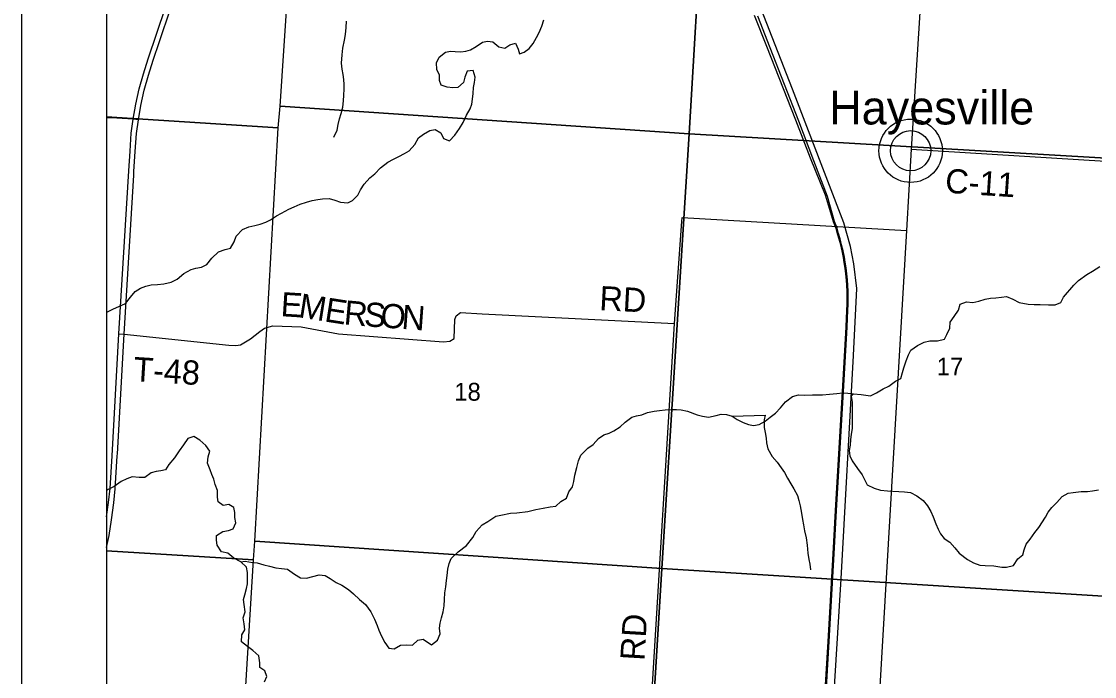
# Model space of a CAD drawing. Extents: x 0 to 42.5, y 0 to 22.
# Drawn here: x 2 to 3.26, y 17.385 to 18.155 of the extents above; entities that cross this region are included whole.
import ezdxf

# ---------------------------------------------------------------- set-up
doc = ezdxf.new("R2010")
doc.units = 0
for name, color, linetype in [('GM_X_County_Road', 7, 'Continuous'), ('GM_X_County_Road_Text', 7, 'Continuous'), ('GM_X_Interchange_Ramps', 7, 'Continuous'), ('GM_X_Minor_River', 7, 'Continuous'), ('GM_X_Rail_Line', 7, 'Continuous'), ('GM_X_Section', 7, 'Continuous'), ('GM_X_Section_Text', 7, 'Continuous'), ('GM_X_Township_Road', 7, 'Continuous'), ('GM_X_Township_Road_Text', 7, 'Continuous'), ('GM_X_Unincorporated', 7, 'Continuous'), ('GM_X_Unincorporated_Location', 7, 'Continuous'), ('GM_X_Unincorporated_Text', 7, 'Continuous'), ('GM_X_US_Route', 7, 'Continuous'), ('SH_Cut_Line', 7, 'Continuous'), ('SH_Data', 7, 'Continuous')]:
    doc.layers.add(name, color=color, linetype=linetype)

msp = doc.modelspace()

# ---------------------------------------------------------------- linework, layer by layer
at = {"layer": 'GM_X_County_Road'}
for points in [[(3.112, 18.9828), (3.1092, 18.9765), (3.1053, 18.9587), (3.1014, 18.9217), (3.0968, 18.8645), (3.095, 18.8235), (3.0921, 18.7846), (3.0901, 18.7696), (3.0835, 18.7452), (3.072, 18.7014), (3.0592, 18.6542), (3.0522, 18.6275), (3.0485, 18.6149), (3.0471, 18.6088), (3.049, 18.6), (3.0746, 18.5279), (3.0764, 18.5212), (3.0765, 18.5181), (3.0767, 18.511), (3.0446, 18.0046)], [(3.0446, 18.0046), (3.039, 17.909), (3.0079, 17.3736), (3.007, 17.3571), (3.0082, 17.3435), (3.0108, 17.3349), (3.0166, 17.3248), (3.1262, 17.2079), (3.1288, 17.2053), (3.1325, 17.1958), (3.2557, 16.7571), (3.257, 16.7491), (3.2586, 16.7395)], [(3.0446, 18.0046), (3.3043, 17.9885), (3.3279, 17.987), (3.6797, 17.5605), (3.6891, 17.5481), (3.7217, 17.4484), (3.7336, 17.4084), (3.7356, 17.4035), (3.7422, 17.394), (3.9787, 17.1521), (3.993, 17.1395), (4.0273, 17.1197), (4.1403, 17.0641), (4.1781, 17.0488), (4.3078, 17.0039), (4.3411, 16.9928), (4.3916, 16.9605)]]:
    msp.add_lwpolyline(points, dxfattribs=at)
at = {"layer": 'GM_X_Interchange_Ramps'}
msp.add_lwpolyline([(3.3708, 18.9861), (3.12, 19.001), (2.9496, 19.012), (2.741, 19.0247), (2.6729, 19.0297), (2.6231, 19.0318), (2.5272, 19.0385), (2.4885, 19.0403), (2.4656, 19.0429), (2.4593, 19.0431), (2.3672, 19.046), (2.1, 19.059), (2.1, 16.0076)], dxfattribs=at)
at = {"layer": 'GM_X_Minor_River'}
for points in [[(2.3669, 18.0186), (2.3705, 18.0267), (2.3717, 18.0337), (2.3734, 18.0402), (2.3754, 18.0465), (2.3771, 18.0539), (2.3779, 18.0615), (2.3784, 18.0679), (2.3788, 18.0751), (2.3788, 18.0806), (2.3786, 18.0862), (2.3777, 18.0924), (2.3766, 18.0985), (2.3759, 18.1054), (2.3764, 18.1154), (2.3774, 18.123), (2.3793, 18.1325), (2.3805, 18.1394), (2.3813, 18.1475), (2.3817, 18.1549)], [(2.4662, 18.0178), (2.4721, 18.0223), (2.4793, 18.0264), (2.4855, 18.0277), (2.4925, 18.0239), (2.4953, 18.017), (2.5025, 18.0145), (2.5088, 18.0211), (2.5142, 18.029), (2.5186, 18.0357), (2.5226, 18.0444), (2.5266, 18.052), (2.5289, 18.0576), (2.5297, 18.0633), (2.5301, 18.0698), (2.5307, 18.0768), (2.5317, 18.0827), (2.5325, 18.0892), (2.5301, 18.0968), (2.5233, 18.0963), (2.5204, 18.0891), (2.5188, 18.0828), (2.5122, 18.0771), (2.5063, 18.0766), (2.4997, 18.0772), (2.4927, 18.0797), (2.4908, 18.0854), (2.4907, 18.0915), (2.4877, 18.0982), (2.4873, 18.106), (2.4902, 18.1126), (2.4978, 18.1183), (2.5035, 18.1198), (2.509, 18.1193), (2.516, 18.1189), (2.5215, 18.1198), (2.527, 18.1211), (2.5339, 18.1251), (2.5413, 18.1304), (2.547, 18.1315), (2.5534, 18.1305), (2.5606, 18.1247), (2.5674, 18.123), (2.5733, 18.1269), (2.5798, 18.129), (2.5831, 18.1219), (2.5848, 18.1164), (2.5903, 18.1183), (2.596, 18.1228), (2.6008, 18.1286), (2.6048, 18.1358), (2.6077, 18.1415), (2.611, 18.1491), (2.6133, 18.1563)], [(2.1, 17.813), (2.1011, 17.8135), (2.1081, 17.8169), (2.1144, 17.8199), (2.122, 17.8234), (2.1279, 17.8308), (2.1335, 17.8376), (2.1396, 17.8414), (2.1462, 17.8436), (2.1521, 17.8451), (2.1599, 17.8458), (2.1671, 17.8465), (2.1756, 17.8484), (2.1828, 17.8519), (2.1908, 17.8585), (2.1994, 17.8632), (2.2049, 17.8649), (2.2113, 17.8662), (2.2178, 17.869), (2.2233, 17.8766), (2.2315, 17.8839), (2.2391, 17.8869), (2.2456, 17.8884), (2.2498, 17.8958), (2.2521, 17.9026), (2.2595, 17.9102), (2.2668, 17.9134), (2.274, 17.915), (2.2804, 17.9165), (2.2869, 17.9187), (2.2924, 17.9216), (2.2996, 17.9261), (2.3053, 17.9296), (2.3137, 17.934), (2.32, 17.9368), (2.3272, 17.9398), (2.3346, 17.9424), (2.3414, 17.9444), (2.3479, 17.9453), (2.3535, 17.9462), (2.3613, 17.9468), (2.3678, 17.9448), (2.3746, 17.9423), (2.3831, 17.9415), (2.3886, 17.9443), (2.3949, 17.9504), (2.398, 17.9568), (2.4022, 17.9636), (2.409, 17.971), (2.4149, 17.9757), (2.4214, 17.9827), (2.4302, 17.9893), (2.4366, 17.9929), (2.4431, 17.996), (2.4497, 17.9996), (2.4553, 18.0026), (2.4618, 18.0102), (2.4662, 18.0178)], [(2.8344, 17.691), (2.8403, 17.6873), (2.8473, 17.6835), (2.8537, 17.6814), (2.8594, 17.6802), (2.8662, 17.6813), (2.8732, 17.6852), (2.8788, 17.6898), (2.8852, 17.6945), (2.8911, 17.7009), (2.8969, 17.7079), (2.9052, 17.7143), (2.9123, 17.7162), (2.9198, 17.7157), (2.9287, 17.7159), (2.9405, 17.7162), (2.9485, 17.7169), (2.9574, 17.7178), (2.964, 17.7183), (2.9701, 17.7181), (2.9769, 17.7173), (2.9858, 17.7163), (2.9968, 17.7149), (3.0038, 17.7184), (3.0118, 17.7231), (3.0184, 17.7261), (3.0262, 17.7322), (3.0325, 17.7352), (3.0344, 17.7424), (3.036, 17.7479), (3.0387, 17.756), (3.0412, 17.763), (3.0443, 17.7687), (3.0519, 17.7742), (3.0599, 17.7781), (3.0663, 17.7794), (3.0754, 17.7794), (3.0836, 17.7814), (3.0863, 17.7869), (3.0897, 17.7943), (3.0903, 17.8013), (3.0949, 17.8081), (3.1001, 17.8155), (3.1022, 17.8227), (3.1096, 17.8253), (3.1168, 17.8247), (3.1238, 17.8262), (3.1312, 17.8284), (3.1375, 17.8297), (3.1437, 17.83), (3.1504, 17.8308), (3.1565, 17.8317), (3.1638, 17.8284), (3.1712, 17.8245), (3.1818, 17.8226), (3.189, 17.8222), (3.196, 17.8223), (3.2057, 17.8219), (3.2134, 17.8216), (3.2201, 17.8244), (3.2235, 17.8307), (3.2355, 17.8447), (3.2409, 17.8503), (3.2506, 17.8573), (3.2574, 17.8614), (3.2658, 17.8667)], [(2.9769, 17.7173), (2.974, 17.7146), (2.9751, 17.7076), (2.9753, 17.7009), (2.9754, 17.6933), (2.9754, 17.6844), (2.9751, 17.6764), (2.9741, 17.67), (2.9731, 17.6631), (2.9727, 17.657), (2.9719, 17.6506), (2.9723, 17.6445), (2.9753, 17.6384), (2.9815, 17.6294), (2.9869, 17.6222), (2.9899, 17.6165), (2.9927, 17.6104), (3.001, 17.6063), (3.0084, 17.6042), (3.0169, 17.6032), (3.023, 17.6031), (3.0302, 17.6027), (3.0368, 17.6021), (3.0438, 17.6015), (3.0512, 17.5976), (3.0585, 17.5919), (3.0636, 17.5858), (3.0676, 17.5789), (3.0704, 17.5728), (3.0735, 17.5648), (3.076, 17.5583), (3.0788, 17.5528), (3.0833, 17.5473), (3.0897, 17.543), (3.0957, 17.5365), (3.1008, 17.53), (3.1106, 17.5226), (3.1176, 17.5187), (3.125, 17.5162), (3.1312, 17.5156), (3.1415, 17.5151), (3.1509, 17.5138), (3.1566, 17.5137), (3.1646, 17.5156), (3.1699, 17.5237), (3.1755, 17.5284), (3.1772, 17.5341), (3.1795, 17.5409), (3.1843, 17.5468), (3.1898, 17.5546), (3.1944, 17.5602), (3.2021, 17.5723), (3.2055, 17.5782), (3.2095, 17.5839), (3.2156, 17.5897), (3.2219, 17.5969), (3.2288, 17.6005), (3.2348, 17.6016), (3.2441, 17.6025), (3.2517, 17.6026), (3.2572, 17.6033), (3.2646, 17.6046)], [(2.2575, 17.5198), (2.2625, 17.5207), (2.2712, 17.5192), (2.2767, 17.5187), (2.2846, 17.5166), (2.2911, 17.515), (2.2988, 17.5131), (2.3054, 17.5121), (2.3123, 17.5113), (2.3206, 17.5055), (2.3277, 17.5013), (2.3347, 17.5009), (2.3419, 17.5027), (2.3494, 17.5046), (2.3564, 17.504), (2.3626, 17.5005), (2.3696, 17.4957), (2.376, 17.4926), (2.3839, 17.4876), (2.39, 17.4823), (2.3967, 17.4756), (2.4039, 17.4698), (2.4101, 17.4614), (2.4146, 17.4525), (2.4174, 17.4454), (2.4194, 17.4399), (2.4226, 17.4327), (2.4264, 17.4254), (2.4313, 17.4185), (2.4377, 17.4177), (2.4451, 17.4223), (2.4519, 17.4226), (2.4591, 17.4222), (2.4654, 17.428), (2.4717, 17.4291), (2.4813, 17.4224), (2.4885, 17.4279), (2.4914, 17.4355), (2.4909, 17.4421), (2.4915, 17.4478), (2.493, 17.4541), (2.495, 17.4611), (2.4962, 17.4683), (2.4968, 17.4759), (2.4972, 17.4835), (2.4982, 17.4907), (2.499, 17.4981), (2.4998, 17.504), (2.5006, 17.5114), (2.502, 17.5179), (2.5045, 17.5239), (2.5125, 17.5317), (2.5226, 17.5392), (2.5298, 17.5485), (2.534, 17.5555), (2.5409, 17.5634), (2.5477, 17.5674), (2.5569, 17.5738), (2.5626, 17.5747), (2.5743, 17.5771), (2.5817, 17.5776), (2.5944, 17.5791), (2.6037, 17.5815), (2.6123, 17.5831), (2.6208, 17.5844), (2.6272, 17.5855), (2.6333, 17.591), (2.64, 17.5947), (2.6427, 17.6021), (2.6471, 17.608), (2.6486, 17.6142), (2.6498, 17.6217), (2.652, 17.6308), (2.6539, 17.6385), (2.6566, 17.6454), (2.6648, 17.6533), (2.6713, 17.6576), (2.6776, 17.665), (2.6838, 17.6693), (2.6899, 17.6712), (2.6956, 17.674), (2.7027, 17.6787), (2.7086, 17.6838), (2.7166, 17.6898), (2.7222, 17.6913), (2.7283, 17.6926), (2.735, 17.6954), (2.7426, 17.6971), (2.749, 17.6978), (2.7556, 17.6985), (2.7627, 17.699), (2.7691, 17.6988), (2.7746, 17.6986), (2.7818, 17.6968), (2.7931, 17.6928), (2.7994, 17.691), (2.8067, 17.69), (2.8155, 17.6917), (2.8215, 17.6934), (2.8276, 17.6931), (2.8344, 17.691)], [(2.8344, 17.691), (2.8729, 17.6921), (2.8721, 17.6866), (2.872, 17.6778), (2.8731, 17.6717), (2.8744, 17.6651), (2.8748, 17.6596), (2.8761, 17.6527), (2.8813, 17.6437), (2.8873, 17.6369), (2.892, 17.6304), (2.8958, 17.6248), (2.8994, 17.6184), (2.9031, 17.6115), (2.9067, 17.6056), (2.9112, 17.5978), (2.9128, 17.592), (2.9143, 17.5858), (2.9158, 17.5772), (2.9169, 17.5698), (2.918, 17.5633), (2.9194, 17.5563), (2.9213, 17.5481), (2.9224, 17.5395), (2.9233, 17.5302), (2.9244, 17.5228), (2.9255, 17.5171), (2.9264, 17.5106)], [(2.2855, 17.379), (2.2882, 17.3854), (2.2858, 17.3921), (2.2799, 17.3958), (2.2799, 17.4015), (2.2785, 17.4098), (2.2717, 17.4158), (2.2655, 17.4204), (2.2583, 17.4261), (2.2587, 17.4341), (2.2624, 17.4403), (2.2615, 17.447), (2.2604, 17.4542), (2.2627, 17.4614), (2.2616, 17.47), (2.2605, 17.4759), (2.2622, 17.4814), (2.2642, 17.4886), (2.2652, 17.4943), (2.2654, 17.5013), (2.2654, 17.5074), (2.2641, 17.5139), (2.2575, 17.5198), (2.2494, 17.5244), (2.2421, 17.5302), (2.2349, 17.5319), (2.2298, 17.5396), (2.2289, 17.5453), (2.2289, 17.5508), (2.2365, 17.5557), (2.243, 17.5566), (2.2485, 17.5588), (2.2518, 17.5657), (2.2503, 17.5719), (2.2505, 17.5778), (2.2492, 17.5839), (2.2436, 17.5872), (2.2369, 17.5861), (2.2311, 17.5903), (2.2303, 17.5958), (2.23, 17.6038), (2.2276, 17.6107), (2.2257, 17.6171), (2.2233, 17.6227), (2.2216, 17.6282), (2.2185, 17.6358), (2.2191, 17.6434), (2.221, 17.6499), (2.2165, 17.6565), (2.2095, 17.663), (2.2025, 17.6673), (2.1955, 17.6648), (2.1902, 17.6573), (2.1852, 17.6503), (2.1798, 17.6421), (2.1732, 17.6344), (2.1691, 17.6281), (2.1636, 17.6267), (2.1581, 17.6261), (2.1521, 17.6246), (2.145, 17.6192), (2.138, 17.619), (2.1301, 17.6198), (2.1236, 17.6176), (2.1171, 17.6142), (2.109, 17.6084), (2.1019, 17.6048), (2.1, 17.6037)]]:
    msp.add_lwpolyline(points, dxfattribs=at)
at = {"layer": 'GM_X_Rail_Line'}
for points in [[(3.3399, 16.3868), (3.1703, 16.7536), (3.0714, 16.9716), (3.0122, 17.0975), (2.9745, 17.1785), (2.959, 17.2147), (2.9527, 17.2334), (2.9497, 17.2534), (2.9485, 17.278), (2.9623, 17.5), (2.9768, 17.7621), (2.9806, 17.8408), (2.977, 17.8698), (2.9731, 17.8901), (2.9655, 17.9182), (2.905, 18.0749), (2.8682, 18.17)], [(2.9398, 17.3049), (2.9469, 17.4266), (2.9528, 17.5295), (2.9557, 17.5802), (2.9637, 17.7201), (2.9682, 17.7956), (2.9687, 17.806), (2.9691, 17.8149), (2.9693, 17.8232), (2.9695, 17.8302), (2.9693, 17.8373), (2.9688, 17.8447), (2.9684, 17.8509), (2.9678, 17.8581), (2.967, 17.865), (2.966, 17.8715), (2.9649, 17.8774), (2.9634, 17.8851), (2.9618, 17.8921), (2.96, 17.8988), (2.9581, 17.9051), (2.9563, 17.9114), (2.9534, 17.9194), (2.9438, 17.9507), (2.9263, 17.9941), (2.9091, 18.0388), (2.8752, 18.1251), (2.8607, 18.1614)], [(2.941, 17.3048), (2.9481, 17.4265), (2.954, 17.5295), (2.9569, 17.5801), (2.9649, 17.72), (2.9694, 17.7956), (2.9699, 17.806), (2.9703, 17.8149), (2.9705, 17.8231), (2.9707, 17.8302), (2.9705, 17.8374), (2.97, 17.8448), (2.9696, 17.851), (2.969, 17.8582), (2.9682, 17.8652), (2.9671, 17.8717), (2.9661, 17.8777), (2.9646, 17.8853), (2.9629, 17.8924), (2.9612, 17.8991), (2.9592, 17.9054), (2.9575, 17.9117), (2.9545, 17.9198), (2.9463, 17.9489), (2.9302, 17.9909), (2.9126, 18.0375), (2.879, 18.1236), (2.8645, 18.1606)]]:
    msp.add_lwpolyline(points, dxfattribs=at)
at = {"layer": 'GM_X_Section'}
for points in [[(2.3359, 18.5395), (2.3379, 18.5641), (2.8145, 18.5381), (2.7838, 18.0227), (2.3036, 18.0549)], [(2.8145, 18.5381), (3.3384, 18.5047), (3.3069, 17.9921), (2.7838, 18.0227)], [(2.3036, 18.0549), (2.7838, 18.0227), (2.7519, 17.512), (2.2739, 17.5443), (2.3014, 18.0296)], [(2.7838, 18.0227), (3.3069, 17.9921), (3.276, 17.4794), (2.7519, 17.512)], [(2.2724, 17.5223), (2.2739, 17.5443), (2.7519, 17.512), (2.7205, 16.9974), (2.2424, 17.0272)], [(2.7519, 17.512), (3.276, 17.4794), (3.2447, 16.9606), (2.7205, 16.9974)]]:
    msp.add_lwpolyline(points, close=True, dxfattribs=at)
at = {"layer": 'GM_X_Township_Road'}
msp.add_line((2.7159, 16.9681), (2.7668, 17.8), dxfattribs=at)
for points in [[(2.1373, 18.0392), (2.1312, 18.0397), (2.1119, 18.0408), (2.1, 18.0415)], [(2.1143, 17.7876), (2.1204, 17.7872), (2.2433, 17.7745), (2.2518, 17.7741), (2.2573, 17.775), (2.2689, 17.7817), (2.2799, 17.7904), (2.2852, 17.7945), (2.2951, 17.7973), (2.3282, 17.7961), (2.3721, 17.7876), (2.4953, 17.7784), (2.5029, 17.7793), (2.5078, 17.7821), (2.5089, 17.8045), (2.5103, 17.8088), (2.5156, 17.8126), (2.541, 17.8113), (2.7668, 17.8), (2.7751, 17.9197), (2.7755, 17.9244), (3.039, 17.909)]]:
    msp.add_lwpolyline(points, dxfattribs=at)
at = {"layer": 'GM_X_Unincorporated'}
for points in [[(2.1, 18.5541), (2.1, 18.0424), (2.3014, 18.0296), (2.3036, 18.0549), (2.3359, 18.5395)], [(2.1, 18.0424), (2.1, 17.533), (2.2724, 17.5223), (2.2739, 17.5443), (2.3014, 18.0296)], [(2.1, 17.533), (2.1, 17.0269), (2.2418, 17.0185), (2.2424, 17.0272), (2.2724, 17.5223)]]:
    msp.add_lwpolyline(points, close=True, dxfattribs=at)
for radius in [0.0372, 0.0236]:
    msp.add_circle((3.0439, 18.0027), radius, dxfattribs=at)
at = {"layer": 'GM_X_Unincorporated_Location'}
msp.add_line((3.0439, 18.0027), (3.0439, 18.0027), dxfattribs=at)
at = {"layer": 'GM_X_US_Route'}
for points in [[(2.1, 17.5727), (2.1023, 17.5898), (2.104, 17.606), (2.1064, 17.6446), (2.1143, 17.7876), (2.1259, 17.979), (2.1275, 18.0024), (2.1288, 18.0235), (2.1312, 18.0397), (2.1343, 18.0574), (2.1382, 18.0753), (2.1432, 18.0932), (2.1489, 18.1106), (2.1692, 18.1709), (2.1777, 18.1969), (2.2113, 18.2969), (2.284, 18.5147), (2.3198, 18.6223)], [(2.1621, 18.1312), (2.1749, 18.1693), (2.1835, 18.1953), (2.2171, 18.2953), (2.2898, 18.5131), (2.3165, 18.5923), (2.3262, 18.6226)], [(2.1318, 17.9739), (2.1321, 17.9784), (2.1336, 18.0019), (2.1349, 18.0229), (2.1373, 18.0392), (2.1401, 18.0558), (2.144, 18.0737), (2.149, 18.0916), (2.1547, 18.109), (2.1621, 18.1312)], [(2.1127, 17.6468), (2.1204, 17.7872), (2.1318, 17.9739)], [(2.1, 17.5368), (2.1029, 17.551), (2.1058, 17.5694), (2.1085, 17.5894), (2.1101, 17.6057), (2.1125, 17.6443), (2.1127, 17.6468)]]:
    msp.add_lwpolyline(points, dxfattribs=at)
at = {"layer": 'SH_Cut_Line'}
msp.add_lwpolyline([(5.4888, 19.405), (5.5006, 19.5525), (5.5106, 19.6694), (5.5156, 19.736), (5.5253, 19.8538), (5.5354, 19.9847), (5.5461, 20.1166), (5.5647, 20.3456), (5.5656, 20.355), (5.5659, 20.3573), (5.6025, 20.8068), (5.6096, 20.9), (2.1, 20.9), (2.1, 16.0076)], dxfattribs=at)
at = {"layer": 'SH_Data'}
for p, q in [((2, 21), (2, 14)), ((2.1, 20.9), (2.1, 14.1))]:
    msp.add_line(p, q, dxfattribs=at)

# ---------------------------------------------------------------- texts
at = {"layer": 'GM_X_County_Road_Text'}
msp.add_text('C-11', height=0.02841, rotation=356.2083, dxfattribs=at).set_placement((3.0838, 17.9535))
at = {"layer": 'GM_X_Section_Text'}
for s, p in [('17', (3.0745, 17.7389)), ('18', (2.5081, 17.7092))]:
    msp.add_text(s, height=0.02093, rotation=0, dxfattribs=at).set_placement(p)
at = {"layer": 'GM_X_Township_Road_Text'}
for s, height, rotation, p in [('RD', 0.02841, 357.0398, (2.678, 17.8156)), ('E', 0.0284, 356.4515, (2.3038, 17.8085)), ('M', 0.0284, 350.9854, (2.3243, 17.8073)), ('E', 0.0284, 351.1289, (2.3548, 17.8024)), ('R', 0.0284, 354.9589, (2.3778, 17.7989)), ('S', 0.0284, 355.8341, (2.4016, 17.7968)), ('O', 0.0284, 355.8308, (2.4207, 17.7954)), ('N', 0.0284, 355.8328, (2.4456, 17.7936)), ('T-48', 0.02841, 356.4676, (2.1307, 17.7323)), ('RD', 0.02841, 86.5467, (2.7313, 17.4034))]:
    msp.add_text(s, height=height, rotation=rotation, dxfattribs=at).set_placement(p)
at = {"layer": 'GM_X_Unincorporated_Text'}
msp.add_text('Hayesville', height=0.03949, rotation=0, dxfattribs=at).set_placement((2.9483, 18.0336))

doc.saveas('drawing.dxf')
